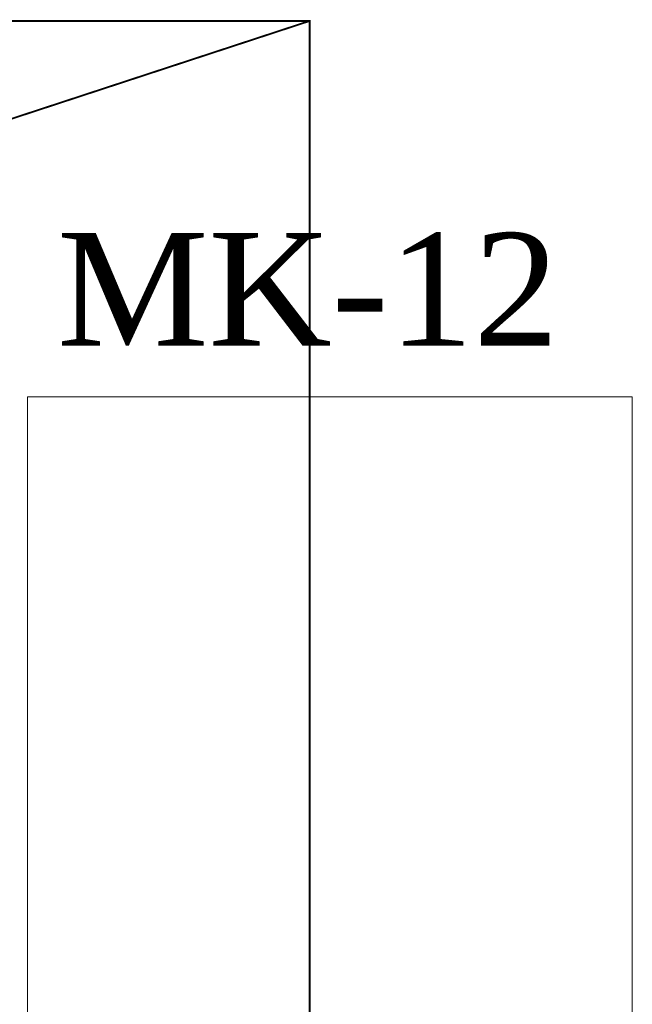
# Model space of a CAD drawing. Extents: x 3940905 to 4145695, y 925352 to 1109797.
# Tile 386 of 656: x 3985211 to 3985547, y 1099930 to 1100471. Entities that reach past the tile are written whole.
import ezdxf

# ---------------------------------------------------------------- set-up
doc = ezdxf.new("R2010")
doc.units = 0
doc.header["$LTSCALE"] = 750
doc.header["$MEASUREMENT"] = 0
doc.linetypes.add('DASHED', pattern=[0.75, 0.5, -0.25])
doc.layers.add('CKD Equipments', color=252, linetype='CONTINUOUS', lineweight=0)
doc.layers.add('CKD-Hood', color=1, linetype='CONTINUOUS')
doc.layers.add('PDF_A - TEXT', color=7, linetype='CONTINUOUS')
doc.styles.add('CKD_Dimension Text', font='BOOKOS.TTF')

msp = doc.modelspace()

# ---------------------------------------------------------------- linework, layer by layer
at = {"layer": 'CKD Equipments', "color": 252, "true_color": 0x989898}
for p, q in [((3985214.88, 1100263.78), (3985214.88, 1099395.2)), ((3985214.88, 1100263.78), (3985547.08, 1100263.78)), ((3985547.08, 1100263.78), (3985547.08, 1099395.2))]:
    msp.add_line(p, q, dxfattribs=at)
at = {"layer": 'CKD-Hood', "linetype": 'DASHED', "const_width": 1}
msp.add_lwpolyline([(3982169.87, 1100470.14), (3985369.87, 1100470.14), (3985369.87, 1099420.14), (3982169.87, 1099420.14), (3982169.87, 1100470.14), (3985369.87, 1099420.14), (3982169.87, 1099420.14), (3985369.87, 1100470.14)], dxfattribs=at)

# ---------------------------------------------------------------- texts
at = {"layer": 'PDF_A - TEXT', "insert": (3985231.11, 1100353.73), "char_height": 61.963, "width": 1204.0964, "attachment_point": 1, "style": 'CKD_Dimension Text'}
msp.add_mtext('MK-12', dxfattribs=at)

doc.saveas('drawing.dxf')
